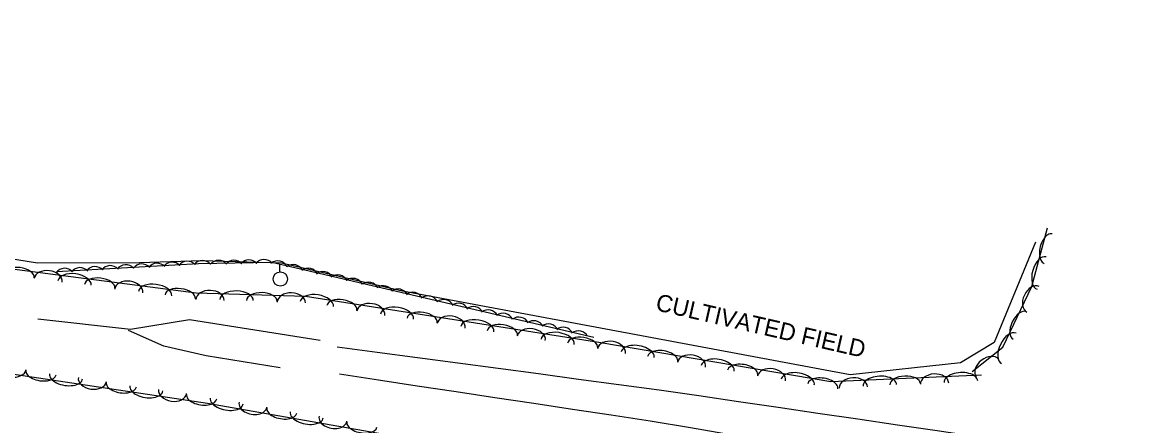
# Model space of a CAD drawing. Extents: x 1441650 to 1491889, y 345904 to 358319.
# Drawn here: x 1467867.8 to 1468256.8, y 349353.2 to 349494.4 of the extents above; entities that cross this region are included whole.
import ezdxf

# ---------------------------------------------------------------- set-up
doc = ezdxf.new("R2010")
doc.units = 0
for name, color, linetype in [('S_DITCHLINE', 7, 'Continuous'), ('S_MISC_BOUNDARY', 7, 'Continuous'), ('S_MISC_BOUNDARY_ANNOT', 7, 'Continuous'), ('S_STREAM', 7, 'Continuous'), ('S_TREE', 7, 'Continuous'), ('S_UTILITY_POLE', 7, 'Continuous')]:
    doc.layers.add(name, color=color, linetype=linetype)

msp = doc.modelspace()

# ---------------------------------------------------------------- linework, layer by layer
at = {"layer": 'S_DITCHLINE'}
for points in [[(1467977.97, 349380.86), (1467992.06, 349378.98), (1468006.16, 349377.1), (1468020.25, 349375.22), (1468034.34, 349373.34), (1468048.43, 349371.46), (1468062.53, 349369.58), (1468076.62, 349367.7), (1468090.71, 349365.82), (1468104.61, 349363.78), (1468118.5, 349361.74), (1468132.4, 349359.69), (1468146.3, 349357.65), (1468160.19, 349355.61), (1468174.09, 349353.57), (1468187.98, 349351.53), (1468201.88, 349349.49), (1468214.24, 349347.47), (1468226.61, 349345.46), (1468238.97, 349343.44), (1468251.34, 349341.43), (1468263.7, 349339.41)], [(1467978.88, 349371.34), (1467992.46, 349369.29), (1468006.04, 349367.25), (1468019.63, 349365.2), (1468033.21, 349363.16), (1468046.79, 349361.11), (1468060.37, 349359.06), (1468073.95, 349357.02), (1468087.54, 349354.97), (1468101.63, 349352.59), (1468115.72, 349350.21), (1468129.81, 349347.83), (1468143.9, 349345.44), (1468157.99, 349343.06), (1468172.08, 349340.68), (1468186.17, 349338.3), (1468200.26, 349335.92), (1468224.9, 349332.76), (1468249.54, 349329.6), (1468274.18, 349326.44)]]:
    msp.add_lwpolyline(points, dxfattribs=at)
at = {"layer": 'S_MISC_BOUNDARY'}
msp.add_lwpolyline([(1468222.47, 349417.43), (1468207.98, 349382.39), (1468196.16, 349375.2), (1468157.61, 349371.05), (1468000.93, 349400.31), (1467958.54, 349410.15), (1467930.58, 349410.87), (1467908.84, 349410.16), (1467873.13, 349410.09), (1467847.73, 349414.24), (1467740.2, 349433.89), (1467717.37, 349446.04), (1467695.15, 349464.55), (1467677.94, 349477.07), (1467660.04, 349484.93), (1467639.33, 349484.82), (1467618.56, 349475.84), (1467597.86, 349466.42), (1467576.73, 349458.07), (1467550.23, 349454.82), (1467517.54, 349458.16), (1467383.21, 349481.97), (1467330.37, 349494.36)], dxfattribs=at)
at = {"layer": 'S_STREAM'}
for points in [[(1467873.26, 349390.63), (1467905.63, 349387.04), (1467926.32, 349390.38), (1467972.1, 349383.12)], [(1467958.02, 349373.52), (1467932.14, 349377.66), (1467917.32, 349381.09), (1467905, 349386.57)]]:
    msp.add_lwpolyline(points, dxfattribs=at)
at = {"layer": 'S_TREE'}
for points in [[(1468149.04, 349323.17), (1467932.59, 349360.97), (1467766.73, 349385.88), (1467705.84, 349393.28), (1467676.41, 349409.38), (1467659.56, 349427.73), (1467660.06, 349443.81), (1467685.41, 349442.62), (1467760.04, 349425.43), (1467857.8, 349408.99), (1467928.72, 349399.72), (1467966.93, 349398.57), (1468070.27, 349382.4), (1468150.8, 349368.67), (1468203.53, 349371.09)], [(1468200.21, 349372.24), (1468210.94, 349380.74), (1468221.09, 349401.98), (1468226.68, 349422.43)], [(1467879.74, 349407.17), (1467929.45, 349409.98), (1467955.12, 349410.44), (1467986.74, 349403.1), (1468067.84, 349384.25)]]:
    msp.add_lwpolyline(points, dxfattribs=at)
for centre, start, end in [((1467904.03, 349405.91), 42.4432, 144.0401), ((1467909.67, 349406.2), 42.4432, 144.0401), ((1467915, 349406.43), 42.4432, 144.0401), ((1467920.27, 349406.8), 42.4432, 144.0401), ((1467925.56, 349407.14), 42.4432, 144.0401), ((1467930.9, 349407.38), 40.207, 141.8039), ((1467936.54, 349407.45), 40.207, 141.8039), ((1467941.88, 349407.47), 40.207, 141.8039), ((1467947.16, 349407.63), 40.207, 141.8039), ((1467952.46, 349407.76), 40.207, 141.8039), ((1467957.19, 349407.26), 26.1366, 127.7335), ((1467962.68, 349405.95), 26.1366, 127.7335), ((1467882.7, 349404.67), 42.4432, 144.0401), ((1467888.03, 349404.9), 42.4432, 144.0401), ((1467893.3, 349405.27), 42.4432, 144.0401), ((1467898.6, 349405.61), 42.4432, 144.0401), ((1467967.86, 349404.67), 26.1366, 127.7335), ((1467973.02, 349403.55), 26.1366, 127.7335), ((1467978.2, 349402.39), 26.1366, 127.7335), ((1467983.5, 349401.15), 26.1366, 127.7335), ((1467988.99, 349399.84), 26.1149, 127.7118), ((1467994.17, 349398.56), 26.1149, 127.7118), ((1467999.33, 349397.44), 26.1149, 127.7118), ((1468004.51, 349396.27), 26.1149, 127.7118), ((1468009.81, 349395.04), 26.1149, 127.7118), ((1468015.3, 349393.73), 26.1149, 127.7118), ((1468020.48, 349392.45), 26.1149, 127.7118), ((1468025.64, 349391.32), 26.1149, 127.7118), ((1468030.81, 349390.16), 26.1149, 127.7118), ((1468036.11, 349388.92), 26.1149, 127.7118), ((1468041.61, 349387.61), 26.1149, 127.7118), ((1468046.78, 349386.33), 26.1149, 127.7118), ((1468051.95, 349385.21), 26.1149, 127.7118), ((1468057.12, 349384.04), 26.1149, 127.7118), ((1468062.42, 349382.81), 26.1149, 127.7118)]:
    msp.add_arc(centre, 3.64, start, end, dxfattribs=at)
for centre, major_axis, ratio, start_param, end_param in [((1468226.9, 349415.19), (-1.41, -5.16), 0.540703, 3.141608, 6.283201), ((1468224.56, 349406.64), (-1.55, -5.66), 0.550083, 3.141609, 6.283201), ((1467866.71, 349405.69), (-5.3, 0.69), 0.540001, 3.141593, 6.283185), ((1467876.89, 349404.1), (-4.91, 0.64), 0.684425, 3.141593, 6.283185), ((1467886.1, 349403.15), (-5.82, 0.76), 0.549369, 3.141593, 6.283185), ((1467894.89, 349402), (-5.3, 0.69), 0.540001, 3.141593, 6.283185), ((1467905.08, 349400.41), (-4.91, 0.64), 0.684425, 3.141593, 6.283185), ((1467914.29, 349399.47), (-5.82, 0.76), 0.549369, 3.141593, 6.283185), ((1468221.58, 349397.48), (-2.14, -4.47), 0.685304, 3.141593, 6.283185), ((1467923.08, 349398.32), (-5.3, 0.69), 0.540001, 3.141593, 6.283185), ((1467933.54, 349397.19), (-4.95, 0.15), 0.684468, 3.141593, 6.283185), ((1467942.8, 349397.17), (-5.87, 0.18), 0.549403, 3.141593, 6.283185), ((1467951.66, 349396.91), (-5.34, 0.16), 0.540035, 3.141593, 6.283185), ((1467961.95, 349396.34), (-4.95, 0.15), 0.684468, 3.141593, 6.283185), ((1467970.9, 349395.8), (-5.8, 0.91), 0.549362, 3.141593, 6.283185), ((1467979.66, 349394.43), (-5.28, 0.83), 0.539994, 3.141593, 6.283185), ((1467989.8, 349392.58), (-4.9, 0.77), 0.684417, 3.141593, 6.283185), ((1467998.99, 349391.41), (-5.8, 0.91), 0.549362, 3.141593, 6.283185), ((1468216.9, 349388.29), (-2.3, -4.82), 0.540694, 3.141593, 6.283185), ((1468007.75, 349390.04), (-5.28, 0.83), 0.539994, 3.141593, 6.283185), ((1468017.89, 349388.19), (-4.9, 0.77), 0.684417, 3.141593, 6.283185), ((1468027.07, 349387.02), (-5.8, 0.91), 0.549362, 3.141593, 6.283185), ((1468035.84, 349385.65), (-5.28, 0.83), 0.539994, 3.141593, 6.283185), ((1468045.97, 349383.8), (-4.9, 0.77), 0.684417, 3.141593, 6.283185), ((1468055.16, 349382.62), (-5.8, 0.91), 0.549362, 3.141593, 6.283185), ((1468213.08, 349380.29), (-2.53, -5.29), 0.550075, 3.141593, 6.283185), ((1468063.92, 349381.25), (-5.28, 0.83), 0.539994, 3.141593, 6.283185), ((1468074.02, 349379.35), (-4.88, 0.83), 0.684413, 3.141612, 6.283204), ((1468083.19, 349378.05), (-5.78, 0.99), 0.549359, 3.141604, 6.283197), ((1468091.93, 349376.56), (-5.27, 0.9), 0.539991, 3.141604, 6.283197), ((1468102.04, 349374.57), (-4.88, 0.83), 0.684413, 3.141612, 6.283204), ((1467864.22, 349373.65), (4.9, -0.74), 0.684435, 3.142041, 6.283633), ((1468111.21, 349373.27), (-5.78, 0.99), 0.549359, 3.141604, 6.283197), ((1468119.95, 349371.78), (-5.27, 0.9), 0.539991, 3.141604, 6.283197), ((1468205.57, 349373.45), (-3.89, -3.08), 0.685303, 3.141593, 6.283185), ((1467874.37, 349371.86), (5.29, -0.79), 0.540008, 3.141858, 6.283451), ((1467883.13, 349370.54), (5.8, -0.87), 0.549377, 3.141866, 6.283459), ((1468130.06, 349369.79), (-4.88, 0.83), 0.684413, 3.141612, 6.283204), ((1468139.23, 349368.49), (-5.78, 0.99), 0.549359, 3.141604, 6.283197), ((1468167.93, 349367.34), (-5.86, -0.27), 0.549537, 3.142314, 6.283907), ((1468176.79, 349367.74), (-5.34, -0.24), 0.540166, 3.142292, 6.283884), ((1468187.09, 349367.95), (-4.95, -0.22), 0.684634, 3.142774, 6.284366), ((1468196.33, 349368.64), (-5.86, -0.27), 0.549537, 3.142314, 6.283907), ((1467892.33, 349369.42), (4.9, -0.74), 0.684435, 3.142041, 6.283633), ((1467902.48, 349367.64), (5.29, -0.79), 0.540008, 3.141858, 6.283451), ((1467911.25, 349366.32), (5.8, -0.87), 0.549377, 3.141866, 6.283459), ((1468147.98, 349367), (-5.27, 0.9), 0.539991, 3.141604, 6.283197), ((1468158.7, 349366.65), (-4.95, -0.22), 0.684634, 3.142774, 6.284366), ((1467920.44, 349365.2), (4.9, -0.74), 0.684435, 3.142041, 6.283633), ((1467930.59, 349363.41), (5.29, -0.79), 0.540008, 3.141858, 6.283451), ((1467939.38, 349361.93), (5.78, -1.01), 0.549378, 3.141937, 6.28353), ((1467948.55, 349360.6), (4.88, -0.85), 0.684437, 3.142156, 6.283749), ((1467958.65, 349358.57), (5.27, -0.92), 0.54001, 3.141926, 6.283519), ((1467967.39, 349357.04), (5.78, -1.01), 0.549378, 3.141937, 6.28353), ((1467976.55, 349355.71), (4.88, -0.85), 0.684437, 3.142156, 6.283749), ((1467986.65, 349353.68), (5.27, -0.92), 0.54001, 3.141926, 6.283519)]:
    msp.add_ellipse(centre, major_axis=major_axis, ratio=ratio, start_param=start_param, end_param=end_param, dxfattribs=at)
at = {"layer": 'S_UTILITY_POLE'}
msp.add_line((1467957.99, 349407.08), (1467957.99, 349409.56), dxfattribs=at)
msp.add_circle((1467958.13, 349404.56), 2.5, dxfattribs=at)

# ---------------------------------------------------------------- texts
at = {"layer": 'S_MISC_BOUNDARY_ANNOT'}
msp.add_text('CULTIVATED FIELD', height=6.0004, rotation=347.0941, dxfattribs=at).set_placement((1468089.15, 349393.69))

doc.saveas('drawing.dxf')
